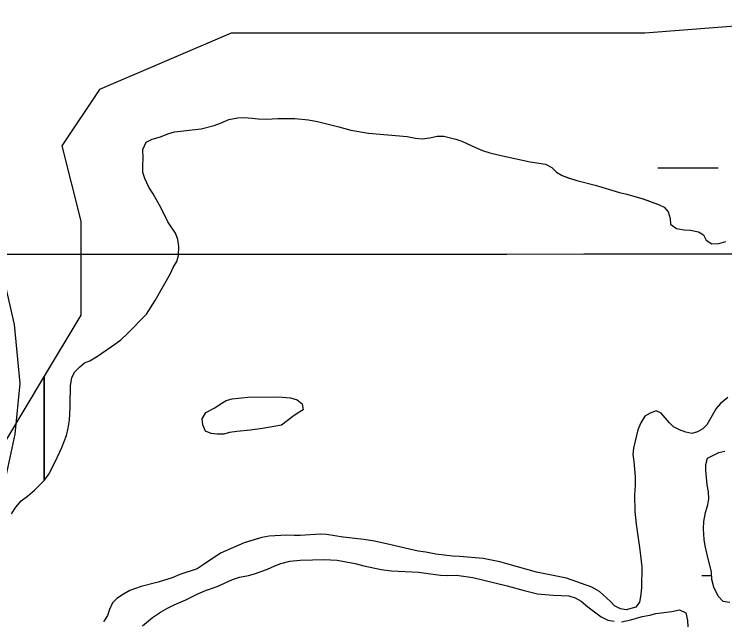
# Model space of a CAD drawing. Extents: x 3281947 to 3319794, y 715894 to 741249.
# Drawn here: x 3300090.8 to 3300469.4, y 727142.1 to 727465.4 of the extents above; entities that cross this region are included whole.
import ezdxf

# ---------------------------------------------------------------- set-up
doc = ezdxf.new("R2010")
doc.units = 0
for name, color, linetype in [('V-GRID-MAJR', 7, 'Continuous'), ('V-ROAD-CNTR', 7, 'Continuous'), ('V-TOPO-SHOR', 7, 'Continuous'), ('V-WETL-SWMP', 7, 'Continuous')]:
    doc.layers.add(name, color=color, linetype=linetype)

msp = doc.modelspace()

# ---------------------------------------------------------------- linework, layer by layer
at = {"layer": 'V-GRID-MAJR'}
msp.add_spline([(3286082.416, 727332.685), (3291331.5, 727333.83), (3296580.583, 727335.738), (3301829.665, 727338.411), (3307078.748, 727341.846), (3312327.829, 727346.045), (3317576.91, 727351.008), (3317576.911, 727351.008)], degree=3, dxfattribs=at)
at = {"layer": 'V-ROAD-CNTR'}
msp.add_lwpolyline([(3300081.1040000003, 727194.257), (3300091.278, 727241.547), (3300094.086, 727268.546), (3300090.949, 727300.046), (3300083.0470000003, 727334.327)], dxfattribs=at)
at = {"layer": 'V-TOPO-SHOR'}
for points in [[(3300089.49, 727199.088), (3300091.649, 727202.657), (3300094.6040000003, 727206.086), (3300097.951, 727208.582), (3300101.701, 727211.738), (3300103.847, 727213.846), (3300106.931, 727217.008), (3300109.3540000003, 727220.309), (3300112.873, 727227.1900000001), (3300116.262, 727234.469), (3300118.711, 727240.828), (3300119.678, 727244.807), (3300120.247, 727249.057), (3300120.573, 727255.699), (3300120.6180000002, 727260.751), (3300120.911, 727263.805), (3300120.811, 727267.395), (3300121.515, 727271.773), (3300123.137, 727274.817), (3300125.552, 727277.319), (3300128.364, 727279.556), (3300131.165, 727280.725), (3300135.308, 727283.08), (3300145.071, 727289.906), (3300147.617, 727291.877), (3300151.234, 727295.1680000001), (3300161.2970000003, 727305.578), (3300166.014, 727312.713), (3300174.12, 727327.129), (3300175.611, 727330.438), (3300177.499, 727333.611), (3300178.327, 727336.7930000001), (3300178.503, 727341.577), (3300178.003, 727345.305), (3300176.838, 727348.639), (3300172.77, 727354.656), (3300169.115, 727361.998), (3300164.931, 727369.6140000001), (3300162.569, 727373.223), (3300160.3510000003, 727377.897), (3300159.45, 727380.96), (3300159.352, 727384.817), (3300159.52, 727388.669), (3300159.295, 727393.324), (3300161.191, 727397.162), (3300164.2630000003, 727398.731), (3300168.793, 727400.017), (3300172.662, 727401.58), (3300176.2600000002, 727402.743), (3300190.365, 727404.211), (3300197.291, 727406.01), (3300200.7600000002, 727407.308), (3300205.164, 727409.262), (3300209.958, 727410.149), (3300213.282, 727410.253), (3300217.531, 727409.948), (3300220.8510000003, 727409.52), (3300225.236, 727409.348), (3300231.355, 727409.8250000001), (3300240.393, 727409.743), (3300247.698, 727409.145), (3300252.341, 727408.172), (3300263.749, 727405.411), (3300270.245, 727403.626), (3300279.668, 727401.944), (3300300.254, 727400.165), (3300304.6350000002, 727399.329), (3300308.219, 727398.897), (3300312.346, 727399.5260000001), (3300316.208, 727400.421), (3300319.796, 727400.388)], [(3300319.796, 727400.388), (3300326.161, 727398.735), (3300329.342, 727397.643), (3300336.623, 727394.254), (3300340.332, 727392.761), (3300344.309, 727391.528), (3300349.349, 727390.287), (3300365.798, 727386.683), (3300373.894, 727385.4130000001), (3300377.202, 727383.656), (3300379.7060000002, 727381.241), (3300382.7460000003, 727379.353), (3300386.057, 727378.126), (3300390.565, 727376.756), (3300400.379, 727374.2760000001), (3300413.369, 727370.3030000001), (3300417.218, 727369.471), (3300425.836, 727367.001), (3300434.048, 727363.87), (3300437.093, 727362.512), (3300439.199, 727360.1020000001), (3300440.2290000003, 727356.503), (3300440.466, 727353.443), (3300443.637, 727351.156), (3300447.751, 727350.453), (3300451.2060000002, 727350.29), (3300455.452, 727349.454), (3300458.094, 727347.703), (3300459.531, 727344.897), (3300462.573, 727343.011), (3300466.163, 727343.2440000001), (3300469.894, 727344.275)], [(3300233.207, 727246.313), (3300223.09, 727244.541), (3300216.702, 727243.669), (3300209.3850000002, 727243.071), (3300205.524, 727242.4400000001), (3300202.458, 727241.537), (3300199.003, 727241.567), (3300195.8170000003, 727241.995), (3300192.771, 727243.218), (3300191.338, 727246.554), (3300190.969, 727249.7490000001), (3300192.992, 727253.055), (3300197.801, 727255.67), (3300200.611, 727257.636), (3300203.683, 727259.471), (3300206.882, 727260.372), (3300211.938, 727260.991), (3300215.264, 727261.226), (3300231.216, 727261.482), (3300238.122, 727260.888), (3300241.571, 727259.9280000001), (3300244.211, 727257.777), (3300244.713, 727254.449), (3300242.04, 727252.878), (3300239.23, 727250.91), (3300233.207, 727246.313)], [(3300471.006, 727261.187), (3300467.123, 727257.898), (3300464.84, 727255.26), (3300459.843, 727246.534), (3300457.696, 727244.424), (3300454.8910000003, 727242.7220000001), (3300451.827, 727241.952), (3300448.642, 727242.647), (3300445.197, 727243.873), (3300442.023, 727245.498), (3300439.914, 727247.642), (3300435.574, 727252.731), (3300432.793, 727253.954), (3300429.594, 727252.786), (3300426.786, 727251.082), (3300424.7600000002, 727247.6460000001), (3300423.132, 727243.939), (3300420.785, 727234.123), (3300420.488, 727230.8030000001), (3300420.988, 727227.078), (3300421.711, 727218.828), (3300421.67, 727214.177), (3300421.359, 727209.262), (3300421.545, 727200.353), (3300421.781, 727197.03), (3300422.147, 727193.5700000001), (3300424.15, 727179.859), (3300425.1350000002, 727170.946), (3300425.035, 727159.781), (3300424.736, 727156.061), (3300424.0330000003, 727152.08), (3300422.0160000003, 727149.307), (3300416.951, 727147.892), (3300413.767, 727148.451), (3300410.723, 727150.073), (3300408.485, 727152.3520000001), (3300402.685, 727157.7220000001), (3300398.585, 727160.018), (3300385.068, 727164.794), (3300369.014, 727167.995), (3300353.369, 727172.5210000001), (3300349.523, 727173.488), (3300340.768, 727175.294), (3300328.148, 727176.339), (3300324.429, 727176.504), (3300315.399, 727177.647), (3300310.2260000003, 727178.626), (3300305.9760000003, 727179.196), (3300291.52, 727182.648), (3300282.762, 727184.455), (3300277.19, 727185.436), (3300266.167, 727186.73), (3300257.142, 727188.1410000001), (3300253.953, 727188.3030000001), (3300243.181, 727187.603), (3300239.99, 727187.498), (3300235.869, 727187.6680000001), (3300226.694, 727187.22), (3300222.699, 727186.458), (3300218.435, 727185.1680000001), (3300213.37, 727183.617)], [(3300472.151, 727151.914), (3300468.565, 727152.344), (3300465.933, 727155.2930000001), (3300463.582, 727159.9670000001), (3300462.556, 727164.096), (3300462.327, 727168.085), (3300459.761, 727178.21), (3300458.997, 727182.073), (3300458.495, 727185.4010000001), (3300458.149, 727191.1190000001), (3300458.184, 727195.106), (3300459.157, 727199.882), (3300460.3910000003, 727203.993), (3300460.951, 727207.044), (3300460.717, 727210.768), (3300460.086, 727214.628), (3300459.2260000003, 727222.3470000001), (3300459.3880000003, 727225.403), (3300460.213, 727228.718), (3300466.224, 727231.854), (3300469.419, 727232.491)], [(3300213.37, 727183.617), (3300200.693, 727178.149), (3300191.465, 727171.851), (3300188.255, 727169.885), (3300179.056, 727166.779), (3300174.921, 727165.089), (3300167.589, 727162.76), (3300158.529, 727160.4500000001), (3300152.528, 727158.245), (3300149.055, 727156.283), (3300145.577, 727153.921), (3300143.164, 727151.683), (3300141.536, 727148.109), (3300140.578, 727144.926), (3300138.419, 727141.49)], [(3300159.272, 727139.442), (3300164.494, 727143.782), (3300168.773, 727146.667), (3300172.514, 727148.76), (3300176.119, 727150.589), (3300182.259, 727153.3250000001), (3300188.401, 727156.328), (3300192.804, 727158.281), (3300198.938, 727160.354), (3300207.078, 727164.135), (3300210.812, 727165.2980000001), (3300215.739, 727166.316), (3300218.936, 727167.219), (3300225.8710000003, 727169.681), (3300229.609, 727171.3740000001), (3300232.943, 727172.675), (3300237.739, 727173.961), (3300243.1950000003, 727174.442), (3300249.843, 727174.649), (3300255.825, 727174.729), (3300262.8680000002, 727174.399), (3300272.553, 727172.585), (3300277.063, 727171.348), (3300286.348, 727169.402), (3300291.794, 727168.822), (3300306.275, 727168.028), (3300317.957, 727166.459), (3300321.9450000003, 727166.291), (3300326.465, 727166.383), (3300335.228, 727165.24), (3300353.531, 727160.823), (3300362.546, 727158.216), (3300369.708, 727156.557), (3300377.943, 727155.685), (3300382.197, 727155.648), (3300386.313, 727155.345), (3300389.7600000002, 727154.382), (3300392.934, 727152.4940000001), (3300396.365, 727149.5380000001), (3300403.625, 727144.156), (3300407.068, 727142.53), (3300410.517, 727141.834)], [(3300414.369, 727141.535), (3300419.429, 727142.684), (3300425.428, 727144.357), (3300429.555, 727145.1190000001), (3300432.754, 727146.02), (3300441.269, 727147.007), (3300445.265, 727147.902), (3300448.572, 727146.2760000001), (3300449.6010000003, 727142.28), (3300449.703, 727138.823)]]:
    msp.add_lwpolyline(points, dxfattribs=at)
at = {"layer": 'V-WETL-SWMP'}
for p, q in [((3300433.8140903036, 727383.4902456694), (3300465.8140903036, 727383.4902456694)), ((3300457.2220903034, 727166.2472456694), (3300462.4329933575, 727166.2472456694))]:
    msp.add_line(p, q, dxfattribs=at)
for points in [[(3300557.15, 727465.362), (3300426.881, 727455.333), (3300206.427, 727455.333), (3300136.282, 727425.248), (3300116.241, 727395.162), (3300126.261, 727355.047), (3300126.261, 727304.905), (3300106.843, 727272.5160000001), (3300106.843, 727216.917), (3300106.932, 727217.008), (3300109.355, 727220.309), (3300112.872, 727227.1900000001), (3300116.261, 727234.47), (3300118.711, 727240.828), (3300119.677, 727244.807), (3300120.247, 727249.056), (3300120.573, 727255.699), (3300120.6180000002, 727260.75), (3300120.911, 727263.804), (3300120.811, 727267.394), (3300121.515, 727271.774), (3300123.137, 727274.817), (3300125.552, 727277.3200000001), (3300128.364, 727279.555), (3300131.166, 727280.726), (3300135.308, 727283.081), (3300145.072, 727289.906), (3300147.616, 727291.876), (3300151.234, 727295.167), (3300161.2970000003, 727305.577), (3300166.0130000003, 727312.713), (3300174.119, 727327.129), (3300175.61, 727330.438), (3300177.5, 727333.611), (3300178.326, 727336.794), (3300178.502, 727341.578), (3300178.004, 727345.304), (3300176.838, 727348.638)], [(3300176.838, 727348.638), (3300172.771, 727354.656), (3300169.115, 727361.9990000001), (3300164.93, 727369.6140000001), (3300162.5700000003, 727373.224), (3300160.352, 727377.8960000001), (3300159.45, 727380.961), (3300159.3510000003, 727384.817), (3300159.519, 727388.67), (3300159.295, 727393.3250000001), (3300161.19, 727397.162), (3300164.262, 727398.73), (3300168.793, 727400.018), (3300172.661, 727401.579), (3300176.261, 727402.743), (3300190.364, 727404.211), (3300197.292, 727406.009), (3300200.7600000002, 727407.307), (3300205.164, 727409.262), (3300209.957, 727410.149), (3300213.281, 727410.252), (3300217.532, 727409.948), (3300220.8510000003, 727409.519), (3300225.236, 727409.3470000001), (3300231.355, 727409.824), (3300240.393, 727409.742), (3300247.698, 727409.145), (3300252.342, 727408.1730000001), (3300263.748, 727405.412), (3300270.245, 727403.625), (3300279.668, 727401.9450000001), (3300300.255, 727400.165), (3300304.634, 727399.328), (3300308.219, 727398.897), (3300312.345, 727399.525), (3300316.208, 727400.42), (3300319.7970000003, 727400.388), (3300326.162, 727398.736), (3300329.342, 727397.644), (3300336.623, 727394.255), (3300340.3310000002, 727392.76), (3300344.308, 727391.528), (3300349.348, 727390.286), (3300365.798, 727386.682), (3300373.894, 727385.4130000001), (3300377.202, 727383.655), (3300379.7060000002, 727381.24), (3300382.7460000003, 727379.3520000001), (3300386.058, 727378.126), (3300390.565, 727376.756), (3300400.379, 727374.275), (3300413.37, 727370.3030000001), (3300417.217, 727369.471), (3300425.835, 727367.001), (3300434.048, 727363.87), (3300437.093, 727362.513), (3300439.198, 727360.1020000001), (3300440.2290000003, 727356.503), (3300440.467, 727353.444), (3300443.637, 727351.156), (3300447.751, 727350.454), (3300451.2060000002, 727350.29), (3300455.452, 727349.455), (3300458.094, 727347.703), (3300459.531, 727344.898), (3300462.572, 727343.01), (3300466.163, 727343.2440000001), (3300469.894, 727344.274)], [(3300089.491, 727199.087), (3300091.65, 727202.657), (3300094.605, 727206.086), (3300097.951, 727208.582), (3300101.701, 727211.738), (3300103.847, 727213.846), (3300106.843, 727216.917), (3300106.843, 727272.5160000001), (3300036.075, 727154.476)], [(3300471.007, 727261.187), (3300467.123, 727257.898), (3300464.839, 727255.261), (3300459.843, 727246.533), (3300457.697, 727244.425), (3300454.89, 727242.7220000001), (3300451.826, 727241.952), (3300448.642, 727242.6460000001), (3300445.197, 727243.873), (3300442.022, 727245.497), (3300439.914, 727247.642), (3300435.574, 727252.732), (3300432.793, 727253.954), (3300429.593, 727252.786), (3300426.786, 727251.083), (3300424.761, 727247.6460000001), (3300423.133, 727243.938), (3300420.785, 727234.123), (3300420.489, 727230.8030000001), (3300420.987, 727227.077), (3300421.71, 727218.829), (3300421.669, 727214.177), (3300421.359, 727209.262), (3300421.544, 727200.354), (3300421.7800000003, 727197.029), (3300422.148, 727193.5700000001), (3300424.151, 727179.86), (3300425.1350000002, 727170.946), (3300425.034, 727159.781), (3300424.735, 727156.062), (3300424.034, 727152.081), (3300422.0160000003, 727149.307), (3300416.952, 727147.8910000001), (3300413.767, 727148.451), (3300410.724, 727150.074), (3300408.485, 727152.353), (3300402.685, 727157.7220000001), (3300398.585, 727160.019), (3300385.069, 727164.7930000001), (3300369.014, 727167.995), (3300353.37, 727172.522), (3300349.524, 727173.487), (3300340.768, 727175.294), (3300328.149, 727176.338), (3300324.429, 727176.504), (3300315.4, 727177.648), (3300310.225, 727178.626), (3300305.977, 727179.1950000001), (3300291.519, 727182.649), (3300282.7630000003, 727184.455), (3300277.1890000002, 727185.436), (3300266.168, 727186.731), (3300257.142, 727188.142), (3300253.953, 727188.3030000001), (3300243.18, 727187.603), (3300239.989, 727187.4990000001), (3300235.87, 727187.6680000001), (3300226.694, 727187.219), (3300222.699, 727186.458), (3300213.369, 727183.617), (3300200.6920000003, 727178.149), (3300191.464, 727171.851), (3300188.256, 727169.886), (3300179.056, 727166.779), (3300174.921, 727165.088)], [(3300472.151, 727151.914), (3300468.566, 727152.345), (3300465.934, 727155.2930000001), (3300463.583, 727159.966), (3300462.557, 727164.096), (3300462.327, 727168.086), (3300459.7600000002, 727178.211), (3300458.997, 727182.073), (3300458.495, 727185.4), (3300458.148, 727191.1190000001), (3300458.184, 727195.106), (3300459.157, 727199.883), (3300460.3910000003, 727203.992), (3300460.95, 727207.044), (3300460.717, 727210.768), (3300460.0870000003, 727214.629), (3300459.2260000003, 727222.346), (3300459.387, 727225.402), (3300460.214, 727228.718), (3300466.224, 727231.854), (3300469.42, 727232.49)], [(3300159.271, 727139.442), (3300164.494, 727143.781), (3300168.773, 727146.667), (3300172.514, 727148.76), (3300176.119, 727150.589), (3300182.259, 727153.3250000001), (3300188.4, 727156.327), (3300192.804, 727158.281), (3300198.937, 727160.353), (3300207.079, 727164.134), (3300210.812, 727165.297), (3300215.739, 727166.316), (3300218.937, 727167.218), (3300225.8710000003, 727169.681), (3300229.609, 727171.375), (3300232.943, 727172.675), (3300237.74, 727173.961), (3300243.194, 727174.443), (3300249.842, 727174.649), (3300255.825, 727174.728), (3300262.867, 727174.399), (3300272.554, 727172.584), (3300277.062, 727171.3470000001), (3300286.349, 727169.403), (3300291.794, 727168.822), (3300306.275, 727168.027), (3300317.958, 727166.46), (3300321.944, 727166.291), (3300326.465, 727166.383), (3300335.227, 727165.241), (3300353.531, 727160.823), (3300362.546, 727158.216), (3300369.7090000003, 727156.557), (3300377.943, 727155.685), (3300382.196, 727155.647), (3300386.3140000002, 727155.344), (3300389.761, 727154.383), (3300392.934, 727152.493), (3300396.364, 727149.5380000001), (3300403.626, 727144.156), (3300407.0670000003, 727142.53), (3300410.517, 727141.834)], [(3300174.921, 727165.088), (3300167.589, 727162.761), (3300158.529, 727160.4500000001), (3300152.528, 727158.245), (3300149.054, 727156.282), (3300145.577, 727153.921), (3300143.164, 727151.683), (3300141.537, 727148.108), (3300140.578, 727144.927), (3300138.42, 727141.49)], [(3300414.369, 727141.534), (3300419.43, 727142.684), (3300425.427, 727144.358), (3300429.555, 727145.1190000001), (3300432.753, 727146.0210000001), (3300441.269, 727147.007), (3300445.265, 727147.902), (3300448.573, 727146.277), (3300449.6, 727142.28), (3300449.702, 727138.823)]]:
    msp.add_lwpolyline(points, dxfattribs=at)
msp.add_lwpolyline([(3300233.207, 727246.312), (3300223.089, 727244.542), (3300216.701, 727243.669), (3300209.3850000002, 727243.0700000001), (3300205.524, 727242.4400000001), (3300202.4590000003, 727241.537), (3300199.003, 727241.568), (3300195.8170000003, 727241.996), (3300192.771, 727243.219), (3300191.338, 727246.555), (3300190.968, 727249.7490000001), (3300192.992, 727253.054), (3300197.801, 727255.669), (3300200.61, 727257.637), (3300203.683, 727259.471), (3300206.882, 727260.372), (3300211.938, 727260.991), (3300215.264, 727261.2270000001), (3300231.217, 727261.483), (3300238.123, 727260.889), (3300241.571, 727259.927), (3300244.21, 727257.777), (3300244.7120000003, 727254.449), (3300242.039, 727252.878), (3300239.23, 727250.91)], close=True, dxfattribs=at)

doc.saveas('drawing.dxf')
